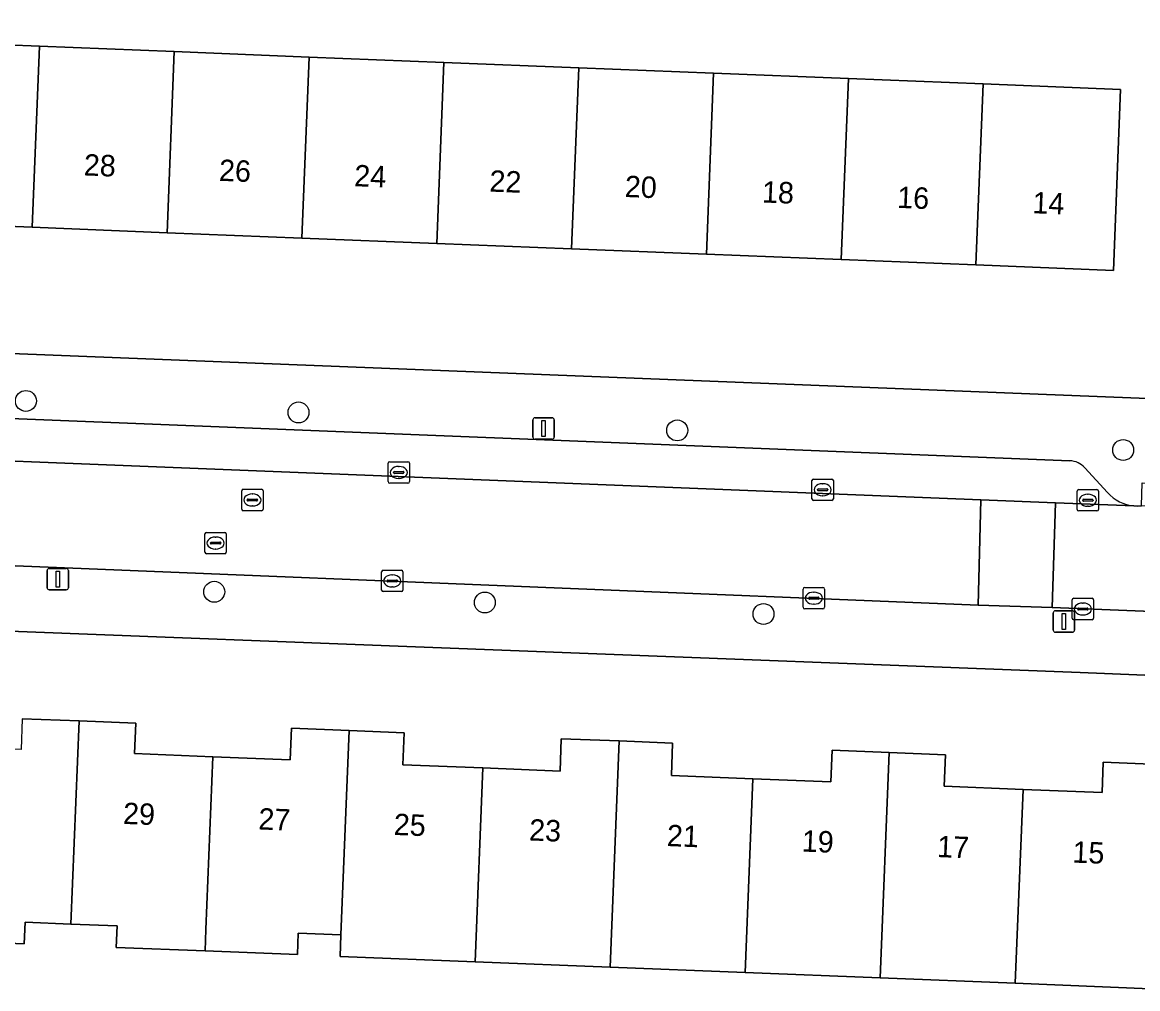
# Model space of a CAD drawing. Extents: x 160732 to 162107, y 387428 to 388479.
# Drawn here: x 161302.4 to 161354.5, y 387666.2 to 387711.4 of the extents above; entities that cross this region are included whole.
import ezdxf

# ---------------------------------------------------------------- set-up
doc = ezdxf.new("R2010")
doc.units = 0
for name, color, linetype in [('IMGEO_Boom', 7, 'Continuous'), ('IMGEO_Erf', 7, 'Continuous'), ('IMGEO_Kolk', 7, 'Continuous'), ('IMGEO_Lichtmast', 7, 'Continuous'), ('IMGEO_Pand', 7, 'Continuous'), ('IMGEO_Pand_nummerreeks', 7, 'Continuous'), ('IMGEO_Parkeervlak_open', 7, 'Continuous'), ('IMGEO_Rijbaan_lokaal_open', 7, 'Continuous'), ('IMGEO_Rioolput', 7, 'Continuous'), ('IMGEO_Voetpad_open', 7, 'Continuous')]:
    doc.layers.add(name, color=color, linetype=linetype)

msp = doc.modelspace()

# ---------------------------------------------------------------- linework, layer by layer
at = {"layer": 'IMGEO_Boom'}
for centre in [(161302.578, 387693.682), (161315.307, 387693.147), (161332.988, 387692.309), (161353.808, 387691.392), (161311.372, 387684.77), (161324.005, 387684.269), (161337.016, 387683.733)]:
    msp.add_circle(centre, 0.489, dxfattribs=at)
at = {"layer": 'IMGEO_Erf'}
for points in [[(161276.319, 387696.913), (161355.737, 387693.76), (161355.754, 387694.392), (161356.8, 387720.356), (161354.176, 387720.544), (161354.059, 387717.756), (161350.282, 387717.915)], [(161296.917, 387710.496), (161303.212, 387710.245), (161309.506, 387709.994), (161315.801, 387709.743), (161322.096, 387709.492), (161328.39, 387709.241), (161334.685, 387708.99), (161340.979, 387708.739), (161347.274, 387708.488), (161353.688, 387708.232), (161353.35, 387699.776), (161346.936, 387700.032), (161340.641, 387700.283), (161334.347, 387700.534), (161328.052, 387700.785), (161321.758, 387701.036), (161315.463, 387701.288), (161309.168, 387701.539), (161302.874, 387701.79), (161296.579, 387702.041)], [(161399.754, 387679.017), (161351.796, 387680.997), (161298.599, 387683.061)], [(161302.411, 387678.845), (161305.06, 387678.74), (161307.711, 387678.634), (161307.655, 387677.216), (161311.308, 387677.07), (161314.917, 387676.926), (161314.976, 387678.397), (161317.672, 387678.289), (161320.238, 387678.187), (161320.178, 387676.692), (161323.916, 387676.543), (161327.517, 387676.399), (161327.577, 387677.911), (161330.281, 387677.803), (161332.773, 387677.703), (161332.713, 387676.186), (161336.525, 387676.034), (161340.161, 387675.889), (161340.22, 387677.369), (161342.888, 387677.262), (161345.505, 387677.158), (161345.446, 387675.686), (161349.133, 387675.539), (161352.823, 387675.392), (161352.88, 387676.816), (161355.494, 387676.712)], [(161355.075, 387666.235), (161348.771, 387666.487), (161342.468, 387666.739), (161336.164, 387666.991), (161329.859, 387667.242), (161323.554, 387667.494), (161317.25, 387667.746), (161317.29, 387668.749), (161315.294, 387668.829), (161315.254, 387667.826), (161310.946, 387667.998), (161306.8, 387668.163), (161306.84, 387669.168), (161304.682, 387669.254), (161302.539, 387669.34), (161302.499, 387668.335), (161298.219, 387668.506)]]:
    msp.add_lwpolyline(points, dxfattribs=at)
at = {"layer": 'IMGEO_Kolk'}
for p, q in [((161319.488, 387689.917), (161319.488, 387690.769)), ((161319.563, 387690.843), (161320.415, 387690.843)), ((161319.976, 387690.623), (161320.001, 387690.623)), ((161320.489, 387690.769), (161320.489, 387689.917)), ((161319.747, 387690.337), (161319.747, 387690.349)), ((161320.185, 387690.3), (161319.787, 387690.3)), ((161319.79, 387690.386), (161320.188, 387690.386)), ((161320.231, 387690.349), (161320.231, 387690.337)), ((161320.415, 387689.843), (161319.563, 387689.843)), ((161319.999, 387690.063), (161319.974, 387690.063)), ((161339.277, 387689.109), (161339.277, 387689.961)), ((161339.352, 387690.035), (161340.204, 387690.035)), ((161339.579, 387689.578), (161339.977, 387689.578)), ((161339.765, 387689.815), (161339.79, 387689.815)), ((161340.278, 387689.961), (161340.278, 387689.109)), ((161340.204, 387689.035), (161339.352, 387689.035)), ((161339.536, 387689.529), (161339.536, 387689.541)), ((161339.974, 387689.492), (161339.576, 387689.492)), ((161339.788, 387689.255), (161339.763, 387689.255)), ((161340.02, 387689.541), (161340.02, 387689.529)), ((161351.658, 387688.619), (161351.658, 387689.471)), ((161351.733, 387689.545), (161352.585, 387689.545)), ((161351.917, 387689.039), (161351.917, 387689.051)), ((161351.96, 387689.088), (161352.358, 387689.088)), ((161352.146, 387689.325), (161352.171, 387689.325)), ((161352.401, 387689.051), (161352.401, 387689.039)), ((161352.659, 387689.471), (161352.659, 387688.619)), ((161352.585, 387688.545), (161351.733, 387688.545)), ((161352.355, 387689.002), (161351.957, 387689.002)), ((161352.169, 387688.765), (161352.144, 387688.765)), ((161319.182, 387684.851), (161319.182, 387685.703)), ((161319.257, 387685.777), (161320.109, 387685.777)), ((161319.67, 387685.557), (161319.695, 387685.557)), ((161320.183, 387685.703), (161320.183, 387684.851)), ((161319.441, 387685.271), (161319.441, 387685.283)), ((161319.879, 387685.234), (161319.481, 387685.234)), ((161319.484, 387685.32), (161319.882, 387685.32)), ((161319.693, 387684.997), (161319.668, 387684.997)), ((161319.925, 387685.283), (161319.925, 387685.271)), ((161338.866, 387684.045), (161338.866, 387684.897)), ((161338.941, 387684.971), (161339.793, 387684.971)), ((161339.867, 387684.897), (161339.867, 387684.045)), ((161320.109, 387684.777), (161319.257, 387684.777)), ((161339.125, 387684.465), (161339.125, 387684.477)), ((161339.563, 387684.428), (161339.165, 387684.428)), ((161339.168, 387684.514), (161339.566, 387684.514)), ((161339.354, 387684.751), (161339.379, 387684.751)), ((161339.609, 387684.477), (161339.609, 387684.465)), ((161351.426, 387683.54), (161351.426, 387684.392)), ((161351.501, 387684.466), (161352.353, 387684.466)), ((161352.427, 387684.392), (161352.427, 387683.54)), ((161339.793, 387683.971), (161338.941, 387683.971)), ((161339.377, 387684.191), (161339.352, 387684.191)), ((161351.685, 387683.96), (161351.685, 387683.972)), ((161352.123, 387683.923), (161351.725, 387683.923)), ((161351.728, 387684.009), (161352.126, 387684.009)), ((161351.914, 387684.246), (161351.939, 387684.246)), ((161352.169, 387683.972), (161352.169, 387683.96)), ((161352.353, 387683.466), (161351.501, 387683.466)), ((161351.937, 387683.686), (161351.912, 387683.686))]:
    msp.add_line(p, q, dxfattribs=at)
for points in [[(161319.488, 387689.917), (161319.488, 387690.769)], [(161319.563, 387690.843), (161320.415, 387690.843)], [(161320.489, 387690.769), (161320.489, 387689.917)], [(161320.415, 387689.843), (161319.563, 387689.843)], [(161339.277, 387689.109), (161339.277, 387689.961)], [(161339.352, 387690.035), (161340.204, 387690.035)], [(161340.278, 387689.961), (161340.278, 387689.109)], [(161340.204, 387689.035), (161339.352, 387689.035)], [(161351.658, 387688.619), (161351.658, 387689.471)], [(161351.733, 387689.545), (161352.585, 387689.545)], [(161352.659, 387689.471), (161352.659, 387688.619)], [(161352.585, 387688.545), (161351.733, 387688.545)], [(161319.182, 387684.851), (161319.182, 387685.703)], [(161319.257, 387685.777), (161320.109, 387685.777)], [(161320.183, 387685.703), (161320.183, 387684.851)], [(161338.866, 387684.045), (161338.866, 387684.897)], [(161338.941, 387684.971), (161339.793, 387684.971)], [(161339.867, 387684.897), (161339.867, 387684.045)], [(161320.109, 387684.777), (161319.257, 387684.777)], [(161351.426, 387683.54), (161351.426, 387684.392)], [(161351.501, 387684.466), (161352.353, 387684.466)], [(161352.427, 387684.392), (161352.427, 387683.54)], [(161339.793, 387683.971), (161338.941, 387683.971)], [(161352.353, 387683.466), (161351.501, 387683.466)]]:
    msp.add_lwpolyline(points, dxfattribs=at)
for centre, radius, start, end in [((161319.565, 387690.767), 0.0765, 91.552, 178.448), ((161319.565, 387690.767), 0.0765, 91.552, 178.448), ((161320.413, 387690.767), 0.0765, 1.552, 88.448), ((161320.413, 387690.767), 0.0765, 1.552, 88.448), ((161319.787, 387690.346), 0.0403, 85.8775, 175.7526), ((161319.784, 387690.336), 0.0366, 178.938, 274.7102), ((161320.188, 387690.343), 0.043, 264.8664, 352.4533), ((161320.192, 387690.348), 0.0386, 1.7309, 96.639), ((161319.565, 387689.919), 0.0765, 181.552, 268.448), ((161319.565, 387689.919), 0.0765, 181.552, 268.448), ((161320.413, 387689.919), 0.0765, 271.552, 358.448), ((161320.413, 387689.919), 0.0765, 271.552, 358.448), ((161339.354, 387689.959), 0.0765, 91.552, 178.448), ((161339.354, 387689.959), 0.0765, 91.552, 178.448), ((161339.576, 387689.538), 0.0403, 85.8775, 175.7526), ((161339.981, 387689.54), 0.0386, 1.7309, 96.639), ((161340.202, 387689.959), 0.0765, 1.552, 88.448), ((161340.202, 387689.959), 0.0765, 1.552, 88.448), ((161339.354, 387689.111), 0.0765, 181.552, 268.448), ((161339.354, 387689.111), 0.0765, 181.552, 268.448), ((161339.573, 387689.528), 0.0366, 178.938, 274.7102), ((161339.977, 387689.535), 0.043, 264.8664, 352.4533), ((161340.202, 387689.111), 0.0765, 271.552, 358.448), ((161340.202, 387689.111), 0.0765, 271.552, 358.448), ((161351.735, 387689.469), 0.0765, 91.552, 178.448), ((161351.735, 387689.469), 0.0765, 91.552, 178.448), ((161351.957, 387689.048), 0.0403, 85.8775, 175.7526), ((161351.954, 387689.038), 0.0366, 178.938, 274.7102), ((161352.358, 387689.045), 0.043, 264.8664, 352.4533), ((161352.362, 387689.05), 0.0386, 1.7309, 96.639), ((161352.583, 387689.469), 0.0765, 1.552, 88.448), ((161352.583, 387689.469), 0.0765, 1.552, 88.448), ((161351.735, 387688.621), 0.0765, 181.552, 268.448), ((161351.735, 387688.621), 0.0765, 181.552, 268.448), ((161352.583, 387688.621), 0.0765, 271.552, 358.448), ((161352.583, 387688.621), 0.0765, 271.552, 358.448), ((161319.259, 387685.701), 0.0765, 91.552, 178.448), ((161319.259, 387685.701), 0.0765, 91.552, 178.448), ((161320.107, 387685.701), 0.0765, 1.552, 88.448), ((161320.107, 387685.701), 0.0765, 1.552, 88.448), ((161319.481, 387685.28), 0.0403, 85.8775, 175.7526), ((161319.478, 387685.27), 0.0366, 178.938, 274.7102), ((161319.882, 387685.277), 0.043, 264.8664, 352.4533), ((161319.886, 387685.282), 0.0386, 1.7309, 96.639), ((161338.943, 387684.895), 0.0765, 91.552, 178.448), ((161338.943, 387684.895), 0.0765, 91.552, 178.448), ((161339.791, 387684.895), 0.0765, 1.552, 88.448), ((161339.791, 387684.895), 0.0765, 1.552, 88.448), ((161319.259, 387684.853), 0.0765, 181.552, 268.448), ((161319.259, 387684.853), 0.0765, 181.552, 268.448), ((161320.107, 387684.853), 0.0765, 271.552, 358.448), ((161320.107, 387684.853), 0.0765, 271.552, 358.448), ((161339.165, 387684.474), 0.0403, 85.8775, 175.7526), ((161339.162, 387684.464), 0.0366, 178.938, 274.7102), ((161339.566, 387684.471), 0.043, 264.8664, 352.4533), ((161339.57, 387684.476), 0.0386, 1.7309, 96.639), ((161351.503, 387684.39), 0.0765, 91.552, 178.448), ((161351.503, 387684.39), 0.0765, 91.552, 178.448), ((161352.351, 387684.39), 0.0765, 1.552, 88.448), ((161352.351, 387684.39), 0.0765, 1.552, 88.448), ((161338.943, 387684.047), 0.0765, 181.552, 268.448), ((161338.943, 387684.047), 0.0765, 181.552, 268.448), ((161339.791, 387684.047), 0.0765, 271.552, 358.448), ((161339.791, 387684.047), 0.0765, 271.552, 358.448), ((161351.725, 387683.969), 0.0403, 85.8775, 175.7526), ((161351.722, 387683.959), 0.0366, 178.938, 274.7102), ((161352.126, 387683.966), 0.043, 264.8664, 352.4533), ((161352.13, 387683.971), 0.0386, 1.7309, 96.639), ((161351.503, 387683.542), 0.0765, 181.552, 268.448), ((161351.503, 387683.542), 0.0765, 181.552, 268.448), ((161352.351, 387683.542), 0.0765, 271.552, 358.448), ((161352.351, 387683.542), 0.0765, 271.552, 358.448)]:
    msp.add_arc(centre, radius, start, end, dxfattribs=at)
for centre, major_axis, ratio, start_param, end_param in [((161319.975, 387690.343), (-0.387, 0.002), 0.722429, 4.712389, 7.853982), ((161320, 387690.343), (-0.39, 0.002), 0.717154, 1.570796, 4.712389), ((161339.764, 387689.535), (-0.387, 0.002), 0.722429, 4.712389, 7.853982), ((161339.789, 387689.535), (-0.39, 0.002), 0.717154, 1.570796, 4.712389), ((161352.145, 387689.045), (-0.387, 0.002), 0.722429, 4.712389, 7.853982), ((161352.17, 387689.045), (-0.39, 0.002), 0.717154, 1.570796, 4.712389), ((161319.669, 387685.277), (-0.387, 0.002), 0.722429, 4.712389, 7.853982), ((161319.694, 387685.277), (-0.39, 0.002), 0.717154, 1.570796, 4.712389), ((161339.353, 387684.471), (-0.387, 0.002), 0.722429, 4.712389, 7.853982), ((161339.378, 387684.471), (-0.39, 0.002), 0.717154, 1.570796, 4.712389), ((161351.913, 387683.966), (-0.387, 0.002), 0.722429, 4.712389, 7.853982), ((161351.938, 387683.966), (-0.39, 0.002), 0.717154, 1.570796, 4.712389)]:
    msp.add_ellipse(centre, major_axis=major_axis, ratio=ratio, start_param=start_param, end_param=end_param, dxfattribs=at)
at = {"layer": 'IMGEO_Lichtmast'}
for p, q in [((161326.254, 387691.996), (161326.254, 387692.796)), ((161326.254, 387692.796), (161326.254, 387691.996)), ((161326.354, 387692.896), (161327.144, 387692.896)), ((161327.144, 387692.896), (161326.354, 387692.896)), ((161327.244, 387692.796), (161327.244, 387691.996)), ((161327.244, 387691.996), (161327.244, 387692.796)), ((161327.144, 387691.896), (161326.354, 387691.896)), ((161326.354, 387691.896), (161327.144, 387691.896)), ((161303.572, 387684.962), (161303.572, 387685.762)), ((161303.572, 387685.762), (161303.572, 387684.962)), ((161303.672, 387685.862), (161304.462, 387685.862)), ((161304.462, 387685.862), (161303.672, 387685.862)), ((161304.562, 387685.762), (161304.562, 387684.962)), ((161304.562, 387684.962), (161304.562, 387685.762)), ((161304.462, 387684.862), (161303.672, 387684.862)), ((161303.672, 387684.862), (161304.462, 387684.862)), ((161350.646, 387683.882), (161351.436, 387683.882)), ((161351.436, 387683.882), (161350.646, 387683.882)), ((161350.546, 387682.982), (161350.546, 387683.782)), ((161350.546, 387683.782), (161350.546, 387682.982)), ((161351.536, 387683.782), (161351.536, 387682.982)), ((161351.536, 387682.982), (161351.536, 387683.782)), ((161351.436, 387682.882), (161350.646, 387682.882)), ((161350.646, 387682.882), (161351.436, 387682.882))]:
    msp.add_line(p, q, dxfattribs=at)
for points in [[(161326.674, 387692.771), (161326.824, 387692.771), (161326.824, 387692.021), (161326.674, 387692.021), (161326.674, 387692.771)], [(161303.992, 387685.737), (161304.142, 387685.737), (161304.142, 387684.987), (161303.992, 387684.987), (161303.992, 387685.737)], [(161350.966, 387683.757), (161351.116, 387683.757), (161351.116, 387683.007), (161350.966, 387683.007), (161350.966, 387683.757)]]:
    msp.add_lwpolyline(points, dxfattribs=at)
for centre, start, end in [((161326.354, 387692.796), 90, 180), ((161326.354, 387692.796), 90, 180), ((161327.144, 387692.796), 0, 90), ((161327.144, 387692.796), 360, 90), ((161326.354, 387691.996), 180, 270), ((161326.354, 387691.996), 180, 270), ((161327.144, 387691.996), 270, 0), ((161327.144, 387691.996), 270, 0), ((161303.672, 387685.762), 90, 180), ((161303.672, 387685.762), 90, 180), ((161304.462, 387685.762), 0, 90), ((161304.462, 387685.762), 360, 90), ((161303.672, 387684.962), 180, 270), ((161303.672, 387684.962), 180, 270), ((161304.462, 387684.962), 270, 0), ((161304.462, 387684.962), 270, 0), ((161350.646, 387683.782), 90, 180), ((161350.646, 387683.782), 90, 180), ((161351.436, 387683.782), 0, 90), ((161351.436, 387683.782), 360, 90), ((161350.646, 387682.982), 180, 270), ((161350.646, 387682.982), 180, 270), ((161351.436, 387682.982), 270, 0), ((161351.436, 387682.982), 270, 0)]:
    msp.add_arc(centre, 0.1, start, end, dxfattribs=at)
at = {"layer": 'IMGEO_Pand'}
for points in [[(161296.579, 387702.041), (161302.874, 387701.79), (161303.212, 387710.245), (161296.917, 387710.496)], [(161302.874, 387701.79), (161309.168, 387701.539), (161309.506, 387709.994), (161303.212, 387710.245)], [(161315.801, 387709.743), (161309.506, 387709.994), (161309.168, 387701.539), (161315.463, 387701.288)], [(161322.096, 387709.492), (161315.801, 387709.743), (161315.463, 387701.288), (161321.758, 387701.036)], [(161321.758, 387701.036), (161328.052, 387700.785), (161328.39, 387709.241), (161322.096, 387709.492)], [(161334.685, 387708.99), (161328.39, 387709.241), (161328.052, 387700.785), (161334.347, 387700.534)], [(161334.347, 387700.534), (161340.641, 387700.283), (161340.979, 387708.739), (161334.685, 387708.99)], [(161347.274, 387708.488), (161340.979, 387708.739), (161340.641, 387700.283), (161346.936, 387700.032)], [(161346.936, 387700.032), (161353.35, 387699.776), (161353.688, 387708.232), (161347.274, 387708.488)], [(161305.06, 387678.74), (161302.411, 387678.845), (161302.354, 387677.412), (161298.581, 387677.563), (161298.381, 387672.567), (161298.219, 387668.506), (161302.499, 387668.335), (161302.539, 387669.34), (161304.682, 387669.254)], [(161311.308, 387677.07), (161307.655, 387677.216), (161307.711, 387678.634), (161305.06, 387678.74), (161304.682, 387669.254), (161306.84, 387669.168), (161306.8, 387668.163), (161310.946, 387667.998), (161310.986, 387669.001)], [(161317.672, 387678.289), (161314.976, 387678.397), (161314.917, 387676.926), (161311.308, 387677.07), (161310.986, 387669.001), (161310.946, 387667.998), (161315.254, 387667.826), (161315.294, 387668.829), (161317.29, 387668.749)], [(161323.916, 387676.543), (161320.178, 387676.692), (161320.238, 387678.187), (161317.672, 387678.289), (161317.29, 387668.749), (161317.25, 387667.746), (161323.554, 387667.494)], [(161323.554, 387667.494), (161329.859, 387667.242), (161330.281, 387677.803), (161327.577, 387677.911), (161327.517, 387676.399), (161323.916, 387676.543)], [(161336.525, 387676.034), (161332.713, 387676.186), (161332.773, 387677.703), (161330.281, 387677.803), (161329.859, 387667.242), (161336.164, 387666.991)], [(161336.164, 387666.991), (161342.468, 387666.739), (161342.888, 387677.262), (161340.22, 387677.369), (161340.161, 387675.889), (161336.525, 387676.034)], [(161349.133, 387675.539), (161345.446, 387675.686), (161345.505, 387677.158), (161342.888, 387677.262), (161342.468, 387666.739), (161348.771, 387666.487)], [(161348.771, 387666.487), (161355.075, 387666.235), (161355.494, 387676.712), (161352.88, 387676.816), (161352.823, 387675.392), (161349.133, 387675.539)]]:
    msp.add_lwpolyline(points, close=True, dxfattribs=at)
at = {"layer": 'IMGEO_Parkeervlak_open'}
for points in [[(161351.318, 387690.889), (161278.871, 387693.776)], [(161275.618, 387691.924), (161347.168, 387689.072)], [(161353.082, 387689.409), (161352.016, 387690.563)], [(161347.168, 387689.072), (161350.65, 387688.927)], [(161350.65, 387688.927), (161354.304, 387688.782)]]:
    msp.add_lwpolyline(points, dxfattribs=at)
for centre, radius, start, end in [((161351.278, 387689.893), 0.997, 42.245, 87.6852), ((161354.462, 387690.594), 1.819, 220.6551, 265.0208)]:
    msp.add_arc(centre, radius, start, end, dxfattribs=at)
at = {"layer": 'IMGEO_Rijbaan_lokaal_open'}
for points in [[(161347.168, 387689.072), (161275.618, 387691.924), (161275.601, 387691.925), (161275.404, 387687.021), (161286.329, 387686.613), (161305.921, 387685.824), (161347.031, 387684.145)], [(161347.168, 387689.072), (161347.031, 387684.145), (161350.489, 387684.034), (161350.65, 387688.927)], [(161350.489, 387684.034), (161410.519, 387681.624), (161410.714, 387686.491), (161362.48, 387688.435), (161362.321, 387688.441), (161354.667, 387688.785), (161354.474, 387688.775), (161354.304, 387688.782), (161350.65, 387688.927)]]:
    msp.add_lwpolyline(points, close=True, dxfattribs=at)
at = {"layer": 'IMGEO_Rioolput'}
for p, q in [((161312.73, 387689.558), (161313.582, 387689.558)), ((161312.655, 387688.632), (161312.655, 387689.484)), ((161312.914, 387689.052), (161312.914, 387689.064)), ((161312.957, 387689.101), (161313.355, 387689.101)), ((161313.143, 387689.338), (161313.168, 387689.338)), ((161313.398, 387689.064), (161313.398, 387689.052)), ((161313.656, 387689.484), (161313.656, 387688.632)), ((161313.582, 387688.558), (161312.73, 387688.558)), ((161313.352, 387689.015), (161312.954, 387689.015)), ((161313.166, 387688.778), (161313.141, 387688.778)), ((161310.934, 387686.62), (161310.934, 387687.472)), ((161311.009, 387687.546), (161311.861, 387687.546)), ((161311.935, 387687.472), (161311.935, 387686.62)), ((161311.193, 387687.04), (161311.193, 387687.052)), ((161311.631, 387687.003), (161311.233, 387687.003)), ((161311.236, 387687.089), (161311.634, 387687.089)), ((161311.422, 387687.326), (161311.447, 387687.326)), ((161311.677, 387687.052), (161311.677, 387687.04)), ((161311.861, 387686.546), (161311.009, 387686.546)), ((161311.445, 387686.766), (161311.42, 387686.766))]:
    msp.add_line(p, q, dxfattribs=at)
for points in [[(161312.73, 387689.558), (161313.582, 387689.558)], [(161312.655, 387688.632), (161312.655, 387689.484)], [(161313.656, 387689.484), (161313.656, 387688.632)], [(161313.582, 387688.558), (161312.73, 387688.558)], [(161310.934, 387686.62), (161310.934, 387687.472)], [(161311.009, 387687.546), (161311.861, 387687.546)], [(161311.935, 387687.472), (161311.935, 387686.62)], [(161311.861, 387686.546), (161311.009, 387686.546)]]:
    msp.add_lwpolyline(points, dxfattribs=at)
for centre, radius, start, end in [((161312.732, 387689.482), 0.0765, 91.552, 178.448), ((161312.732, 387689.482), 0.0765, 91.552, 178.448), ((161313.58, 387689.482), 0.0765, 1.552, 88.448), ((161313.58, 387689.482), 0.0765, 1.552, 88.448), ((161312.954, 387689.061), 0.0403, 85.8775, 175.7526), ((161312.951, 387689.051), 0.0366, 178.938, 274.7102), ((161313.355, 387689.058), 0.043, 264.8664, 352.4533), ((161313.359, 387689.063), 0.0386, 1.7309, 96.639), ((161312.732, 387688.634), 0.0765, 181.552, 268.448), ((161312.732, 387688.634), 0.0765, 181.552, 268.448), ((161313.58, 387688.634), 0.0765, 271.552, 358.448), ((161313.58, 387688.634), 0.0765, 271.552, 358.448), ((161311.011, 387687.47), 0.0765, 91.552, 178.448), ((161311.011, 387687.47), 0.0765, 91.552, 178.448), ((161311.859, 387687.47), 0.0765, 1.552, 88.448), ((161311.859, 387687.47), 0.0765, 1.552, 88.448), ((161311.233, 387687.049), 0.0403, 85.8775, 175.7526), ((161311.23, 387687.039), 0.0366, 178.938, 274.7102), ((161311.634, 387687.046), 0.043, 264.8664, 352.4533), ((161311.638, 387687.051), 0.0386, 1.7309, 96.639), ((161311.011, 387686.622), 0.0765, 181.552, 268.448), ((161311.011, 387686.622), 0.0765, 181.552, 268.448), ((161311.859, 387686.622), 0.0765, 271.552, 358.448), ((161311.859, 387686.622), 0.0765, 271.552, 358.448)]:
    msp.add_arc(centre, radius, start, end, dxfattribs=at)
for centre, major_axis, ratio, start_param, end_param in [((161313.142, 387689.058), (-0.387, 0.002), 0.722429, 4.712389, 7.853982), ((161313.167, 387689.058), (-0.39, 0.002), 0.717154, 1.570796, 4.712389), ((161311.421, 387687.046), (-0.387, 0.002), 0.722429, 4.712389, 7.853982), ((161311.446, 387687.046), (-0.39, 0.002), 0.717154, 1.570796, 4.712389)]:
    msp.add_ellipse(centre, major_axis=major_axis, ratio=ratio, start_param=start_param, end_param=end_param, dxfattribs=at)
at = {"layer": 'IMGEO_Voetpad_open'}
for points in [[(161424.249, 387690.975), (161423.165, 387691.018), (161402.729, 387691.836), (161401.241, 387691.896), (161360.471, 387693.53), (161355.737, 387693.76), (161276.319, 387696.913)], [(161278.871, 387693.776), (161351.318, 387690.889)], [(161352.016, 387690.563), (161353.082, 387689.409)], [(161354.304, 387688.782), (161354.474, 387688.775), (161354.667, 387688.785), (161354.701, 387689.858), (161362.35, 387689.535), (161362.321, 387688.441), (161362.48, 387688.435)], [(161425.811, 387681.016), (161419.286, 387681.292), (161414.006, 387681.48), (161410.519, 387681.624), (161350.489, 387684.034), (161347.031, 387684.145), (161305.921, 387685.824), (161286.329, 387686.613), (161275.404, 387687.021), (161274.352, 387687.036), (161273.623, 387683.053)], [(161275.521, 387683.956), (161297.191, 387683.116), (161298.599, 387683.061), (161351.796, 387680.997), (161399.754, 387679.017), (161399.745, 387678.868), (161401.302, 387678.816), (161423.669, 387678.065)]]:
    msp.add_lwpolyline(points, dxfattribs=at)
for centre, radius, start, end in [((161351.278, 387689.893), 0.997, 42.245, 87.6852), ((161354.462, 387690.594), 1.819, 220.6551, 265.0208)]:
    msp.add_arc(centre, radius, start, end, dxfattribs=at)

# ---------------------------------------------------------------- texts
at = {"layer": 'IMGEO_Pand_nummerreeks'}
for s, rotation, p in [('28', 357.7154, (161305.269, 387704.216)), ('26', 357.7154, (161311.58, 387703.964)), ('24', 357.7154, (161317.895, 387703.712)), ('22', 357.7154, (161324.206, 387703.46)), ('20', 357.7154, (161330.527, 387703.208)), ('18', 357.7154, (161336.932, 387702.952)), ('16', 357.7154, (161343.244, 387702.701)), ('14', 357.7154, (161349.558, 387702.449)), ('29', 357.6623, (161307.1, 387673.932)), ('27', 357.6623, (161313.419, 387673.674)), ('25', 357.6623, (161319.739, 387673.417)), ('23', 357.6648, (161326.058, 387673.16)), ('21', 357.6648, (161332.49, 387672.898)), ('19', 357.6648, (161338.787, 387672.641)), ('17', 357.6648, (161345.106, 387672.384)), ('15', 357.6648, (161351.425, 387672.126))]:
    msp.add_text(s, height=1, rotation=rotation, dxfattribs=at).set_placement(p)

doc.saveas('drawing.dxf')
